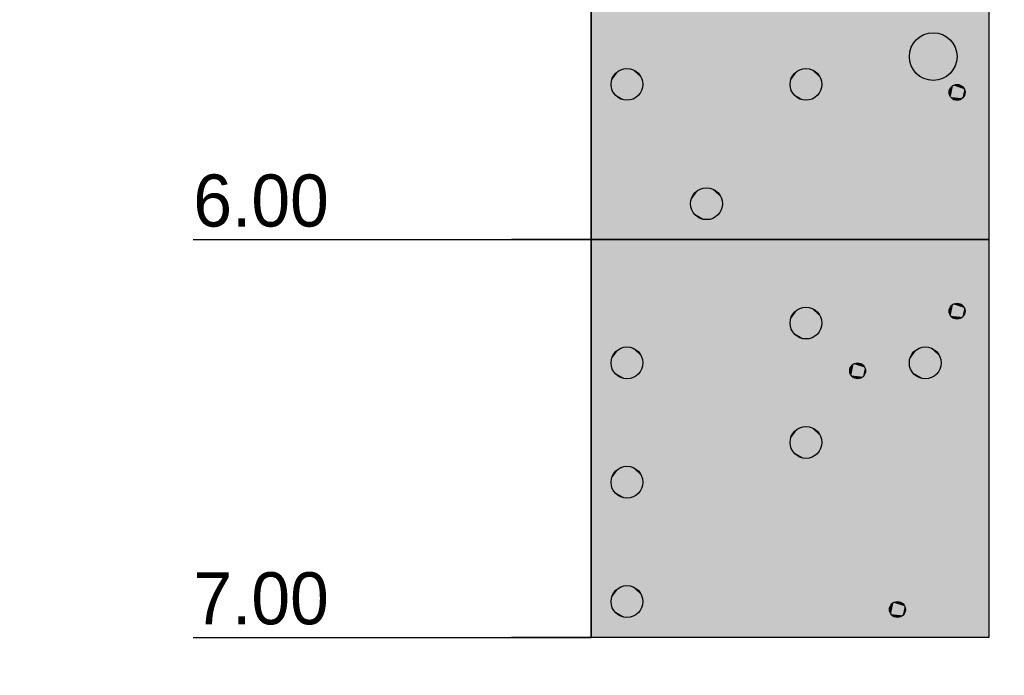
# Model space of a CAD drawing. Extents: x -805 to 3526, y -961 to 1039.
# Tile 425 of 471: x 1272.52 to 1275, y 23.5 to 25.15. Entities that reach past the tile are written whole.
import ezdxf

# ---------------------------------------------------------------- set-up
doc = ezdxf.new("R2010")
doc.units = 0
doc.linetypes.add('AUSGEZOGEN', pattern=[2, 1, 1])
doc.layers.get('0').update_dxf_attribs({"color": 251})
doc.layers.add('TTK-B-Bestand', color=252, linetype='Continuous', lineweight=35)
for name, color, linetype in [('TTK-Bohrprofil', 7, 'Continuous'), ('TTK-P-Bahnsteig', 12, 'Continuous'), ('TTK-P-TEXT', 12, 'AUSGEZOGEN'), ('WBObjGr', 7, 'Continuous'), ('WBObjSy', 7, 'Continuous'), ('WBObjTx', 7, 'Continuous')]:
    doc.layers.add(name, color=color, linetype=linetype)
doc.styles.add('AKG DIN 6776', font='AKG_DIN67.TTF')
doc.linetypes.add('Geländer', pattern='A,0.25,-0.1,[133,ltypeshp.shx,S=0.1,R=0,X=-0.1,Y=0],-0.1,1', length=1.45)
doc.dimstyles.new('TTK$6', dxfattribs={"dimtxt": 2.5, "dimasz": 2.5, "dimexe": 3.5, "dimexo": 0.1, "dimgap": 1, "dimtad": 1, "dimzin": 0, "dimtxsty": 'AKG DIN 6776', "dimblk": 'OBLIQUE', "dimcen": -0.09, "dimdle": 3, "dimse1": 1, "dimse2": 1, "dimclrd": 256, "dimclre": 256, "dimclrt": 256, "dimadec": 3, "dimazin": 0, "dimtfac": 1, "dimtofl": 0, "dimtmove": 0, "dimatfit": 3, "dimldrblk": 'OBLIQUE', "dimfxl": 7, "dimfxlon": 1, "dimtolj": 1, "dimtzin": 0, "dimlwd": -1, "dimlwe": -1, "dimarcsym": 0})

# ---------------------------------------------------------------- blocks, each defined once
blk = doc.blocks.new('*D549')
at = {"layer": 'DEFPOINTS', "color": 0}
for p in [(1594.653, 36.7397), (1594.3062, 36.5752), (8.2233, 0)]:
    blk.add_point(p, dxfattribs=at)
at = {"layer": 'TTK-B-Bestand', "insert": (1594.1093, 36.9835), "char_height": 0.25, "attachment_point": 5, "style": 'AKG DIN 6776'}
blk.add_mtext('\\A1;36,588', dxfattribs=at)
blk = doc.blocks.new('_OBLIQUE')
at = {"color": 0, "linetype": 'ByBlock'}
blk.add_line((-0.5, -0.5), (0.5, 0.5), dxfattribs=at)
blk = doc.blocks.new('*D548')
at = {"layer": 'DEFPOINTS', "color": 0}
for p in [(1585.5366, 36.7706), (1585.0459, 36.614), (-0.8681, 0.0309)]:
    blk.add_point(p, dxfattribs=at)
at = {"layer": 'TTK-B-Bestand', "insert": (1585.0178, 37.0144), "char_height": 0.25, "attachment_point": 5, "style": 'AKG DIN 6776'}
blk.add_mtext('\\A1;36,621', dxfattribs=at)
blk = doc.blocks.new('KRB DPH 11')
at = {"layer": 'WBObjGr', "color": 7, "linetype": 'Continuous'}
for points in [[(-4.5967, 0), (-4.5967, -7)], [(-3.5967, 0), (-3.5967, -7)], [(-5.597, -6), (-4.597, -6), (-4.7967, -6), (-4.5967, -6)], [(-4.0967, -6), (-4.5967, -6)], [(-5.597, -7), (-4.597, -7), (-4.7967, -7), (-4.5967, -7)], [(-4.0967, -7), (-4.5967, -7)]]:
    blk.add_lwpolyline(points, dxfattribs=at)
at = {"layer": 'WBObjSy', "color": 30, "linetype": 'Continuous'}
for points in [[(-4.5967, -6), (-4.5967, -5), (-3.5967, -5), (-3.5967, -6), (-4.5967, -6)], [(-4.5967, -7), (-4.5967, -6), (-3.5967, -6), (-3.5967, -7), (-4.5967, -7)]]:
    blk.add_lwpolyline(points, dxfattribs=at)
at = {"layer": 'WBObjSy', "color": 7, "linetype": 'Continuous'}
for points in [[(-4.5967, -6), (-4.5967, -5), (-3.5967, -5), (-3.5967, -6), (-4.5967, -6)], [(-4.5967, -7), (-4.5967, -6), (-3.5967, -6), (-3.5967, -7), (-4.5967, -7)]]:
    blk.add_lwpolyline(points, dxfattribs=at)
for centre, radius in [((-3.7367, -5.54), 0.06), ((-4.5067, -5.61), 0.04), ((-4.0567, -5.61), 0.04), ((-3.6767, -5.63), 0.02), ((-4.3067, -5.91), 0.04), ((-3.6767, -6.18), 0.02), ((-4.0567, -6.21), 0.04), ((-4.5067, -6.31), 0.04), ((-3.7567, -6.31), 0.04), ((-3.9267, -6.33), 0.02), ((-4.0567, -6.51), 0.04), ((-4.5067, -6.61), 0.04), ((-4.5067, -6.91), 0.04), ((-3.8267, -6.93), 0.02)]:
    blk.add_circle(centre, radius, dxfattribs=at)
at = {"layer": 'WBObjSy', "color": 30, "linetype": 'Continuous'}
for points in [[(-4.5967, -6), (-4.5967, -5), (-3.5967, -6), (-3.5967, -5)], [(-4.5967, -7), (-4.5967, -6), (-3.5967, -7), (-3.5967, -6)]]:
    blk.add_solid(points, dxfattribs=at)
at = {"layer": 'WBObjSy', "color": 7, "linetype": 'Continuous'}
for points in [[(-3.7667, -5.4881), (-3.7852, -5.5048), (-3.7954, -5.5276)], [(-3.7667, -5.4881), (-3.7954, -5.5276), (-3.7852, -5.5753)], [(-3.7667, -5.4881), (-3.7768, -5.4954), (-3.7852, -5.5048)], [(-3.7667, -5.4881), (-3.7852, -5.5753), (-3.6966, -5.5846)], [(-3.743, -5.4804), (-3.7552, -5.483), (-3.7667, -5.4881)], [(-3.7182, -5.483), (-3.743, -5.4804), (-3.7667, -5.4881)], [(-3.6819, -5.5156), (-3.7182, -5.483), (-3.7667, -5.4881)], [(-3.6966, -5.5846), (-3.6819, -5.5156), (-3.7667, -5.4881)], [(-3.7182, -5.483), (-3.7304, -5.4804), (-3.743, -5.4804)], [(-3.6966, -5.4954), (-3.7067, -5.4881), (-3.7182, -5.483)], [(-3.6819, -5.5156), (-3.6966, -5.4954), (-3.7182, -5.483)], [(-3.6819, -5.5156), (-3.6882, -5.5048), (-3.6966, -5.4954)], [(-3.7852, -5.5048), (-3.7915, -5.5156), (-3.7954, -5.5276)], [(-3.6966, -5.5846), (-3.6819, -5.5644), (-3.6819, -5.5156)], [(-3.6767, -5.54), (-3.678, -5.5276), (-3.6819, -5.5156)], [(-3.6819, -5.5644), (-3.6767, -5.54), (-3.6819, -5.5156)], [(-3.7954, -5.5276), (-3.7967, -5.54), (-3.7954, -5.5525)], [(-3.7954, -5.5276), (-3.7954, -5.5525), (-3.7852, -5.5753)], [(-3.7954, -5.5525), (-3.7915, -5.5644), (-3.7852, -5.5753)], [(-3.6966, -5.5846), (-3.6882, -5.5753), (-3.6819, -5.5644)], [(-4.5267, -5.5754), (-4.5391, -5.5865), (-4.5458, -5.6017)], [(-4.5267, -5.5754), (-4.5458, -5.6017), (-4.5391, -5.6335)], [(-4.5391, -5.5865), (-4.5432, -5.5938), (-4.5458, -5.6017)], [(-4.5267, -5.5754), (-4.5335, -5.5803), (-4.5391, -5.5865)], [(-4.5267, -5.5754), (-4.5391, -5.6335), (-4.4799, -5.6398)], [(-4.5109, -5.5703), (-4.5191, -5.572), (-4.5267, -5.5754)], [(-4.4943, -5.572), (-4.5109, -5.5703), (-4.5267, -5.5754)], [(-4.4702, -5.5938), (-4.4943, -5.572), (-4.5267, -5.5754)], [(-4.4799, -5.6398), (-4.4702, -5.5938), (-4.5267, -5.5754)], [(-4.4943, -5.572), (-4.5025, -5.5703), (-4.5109, -5.5703)], [(-4.4799, -5.5803), (-4.4867, -5.5754), (-4.4943, -5.572)], [(-4.4702, -5.5938), (-4.4799, -5.5803), (-4.4943, -5.572)], [(-4.4702, -5.5938), (-4.4743, -5.5865), (-4.4799, -5.5803)], [(-4.4799, -5.6398), (-4.4702, -5.6263), (-4.4702, -5.5938)], [(-4.4667, -5.61), (-4.4676, -5.6017), (-4.4702, -5.5938)], [(-4.4702, -5.6263), (-4.4667, -5.61), (-4.4702, -5.5938)], [(-4.0767, -5.5754), (-4.0891, -5.5865), (-4.0958, -5.6017)], [(-4.0767, -5.5754), (-4.0958, -5.6017), (-4.0891, -5.6335)], [(-4.0891, -5.5865), (-4.0932, -5.5938), (-4.0958, -5.6017)], [(-4.0767, -5.5754), (-4.0835, -5.5803), (-4.0891, -5.5865)], [(-4.0767, -5.5754), (-4.0891, -5.6335), (-4.0299, -5.6398)], [(-4.0609, -5.5703), (-4.0691, -5.572), (-4.0767, -5.5754)], [(-4.0443, -5.572), (-4.0609, -5.5703), (-4.0767, -5.5754)], [(-4.0202, -5.5938), (-4.0443, -5.572), (-4.0767, -5.5754)], [(-4.0299, -5.6398), (-4.0202, -5.5938), (-4.0767, -5.5754)], [(-4.0443, -5.572), (-4.0525, -5.5703), (-4.0609, -5.5703)], [(-4.0299, -5.5803), (-4.0367, -5.5754), (-4.0443, -5.572)], [(-4.0202, -5.5938), (-4.0299, -5.5803), (-4.0443, -5.572)], [(-4.0202, -5.5938), (-4.0243, -5.5865), (-4.0299, -5.5803)], [(-4.0299, -5.6398), (-4.0202, -5.6263), (-4.0202, -5.5938)], [(-4.0167, -5.61), (-4.0176, -5.6017), (-4.0202, -5.5938)], [(-4.0202, -5.6263), (-4.0167, -5.61), (-4.0202, -5.5938)], [(-3.7852, -5.5753), (-3.7768, -5.5846), (-3.7667, -5.592)], [(-3.7852, -5.5753), (-3.7667, -5.592), (-3.743, -5.5997)], [(-3.7852, -5.5753), (-3.743, -5.5997), (-3.6966, -5.5846)], [(-3.7667, -5.592), (-3.7552, -5.5971), (-3.743, -5.5997)], [(-3.743, -5.5997), (-3.7182, -5.5971), (-3.6966, -5.5846)], [(-3.7182, -5.5971), (-3.7067, -5.592), (-3.6966, -5.5846)], [(-4.5458, -5.6017), (-4.5467, -5.61), (-4.5458, -5.6184)], [(-4.5458, -5.6017), (-4.5458, -5.6184), (-4.5391, -5.6335)], [(-4.5458, -5.6184), (-4.5432, -5.6263), (-4.5391, -5.6335)], [(-4.0958, -5.6017), (-4.0967, -5.61), (-4.0958, -5.6184)], [(-4.0958, -5.6017), (-4.0958, -5.6184), (-4.0891, -5.6335)], [(-4.0958, -5.6184), (-4.0932, -5.6263), (-4.0891, -5.6335)], [(-3.743, -5.5997), (-3.7304, -5.5997), (-3.7182, -5.5971)], [(-3.6867, -5.6127), (-3.6929, -5.6183), (-3.6963, -5.6259)], [(-3.6867, -5.6127), (-3.6963, -5.6259), (-3.6929, -5.6418)], [(-3.6929, -5.6183), (-3.695, -5.6219), (-3.6963, -5.6259)], [(-3.6867, -5.6127), (-3.6901, -5.6152), (-3.6929, -5.6183)], [(-3.6867, -5.6127), (-3.6929, -5.6418), (-3.6633, -5.6449)], [(-3.6788, -5.6101), (-3.6829, -5.611), (-3.6867, -5.6127)], [(-3.6705, -5.611), (-3.6788, -5.6101), (-3.6867, -5.6127)], [(-3.6584, -5.6219), (-3.6705, -5.611), (-3.6867, -5.6127)], [(-3.6633, -5.6449), (-3.6584, -5.6219), (-3.6867, -5.6127)], [(-3.6705, -5.611), (-3.6746, -5.6101), (-3.6788, -5.6101)], [(-3.6633, -5.6152), (-3.6667, -5.6127), (-3.6705, -5.611)], [(-3.6584, -5.6219), (-3.6633, -5.6152), (-3.6705, -5.611)], [(-3.6584, -5.6219), (-3.6605, -5.6183), (-3.6633, -5.6152)], [(-4.5391, -5.6335), (-4.5335, -5.6398), (-4.5267, -5.6447)], [(-4.5391, -5.6335), (-4.5267, -5.6447), (-4.5109, -5.6498)], [(-4.5391, -5.6335), (-4.5109, -5.6498), (-4.4799, -5.6398)], [(-4.5109, -5.6498), (-4.4943, -5.6481), (-4.4799, -5.6398)], [(-4.4943, -5.6481), (-4.4867, -5.6447), (-4.4799, -5.6398)], [(-4.4799, -5.6398), (-4.4743, -5.6335), (-4.4702, -5.6263)], [(-4.0891, -5.6335), (-4.0835, -5.6398), (-4.0767, -5.6447)], [(-4.0891, -5.6335), (-4.0767, -5.6447), (-4.0609, -5.6498)], [(-4.0891, -5.6335), (-4.0609, -5.6498), (-4.0299, -5.6398)], [(-4.0609, -5.6498), (-4.0443, -5.6481), (-4.0299, -5.6398)], [(-4.0443, -5.6481), (-4.0367, -5.6447), (-4.0299, -5.6398)], [(-4.0299, -5.6398), (-4.0243, -5.6335), (-4.0202, -5.6263)], [(-3.6963, -5.6259), (-3.6967, -5.63), (-3.6963, -5.6342)], [(-3.6963, -5.6259), (-3.6963, -5.6342), (-3.6929, -5.6418)], [(-3.6963, -5.6342), (-3.695, -5.6382), (-3.6929, -5.6418)], [(-3.6929, -5.6418), (-3.6901, -5.6449), (-3.6867, -5.6474)], [(-3.6929, -5.6418), (-3.6867, -5.6474), (-3.6788, -5.6499)], [(-3.6929, -5.6418), (-3.6788, -5.6499), (-3.6633, -5.6449)], [(-3.6633, -5.6449), (-3.6584, -5.6382), (-3.6584, -5.6219)], [(-3.6633, -5.6449), (-3.6605, -5.6418), (-3.6584, -5.6382)], [(-3.6567, -5.63), (-3.6571, -5.6259), (-3.6584, -5.6219)], [(-3.6584, -5.6382), (-3.6567, -5.63), (-3.6584, -5.6219)], [(-4.5267, -5.6447), (-4.5191, -5.6481), (-4.5109, -5.6498)], [(-4.5109, -5.6498), (-4.5025, -5.6498), (-4.4943, -5.6481)], [(-4.0767, -5.6447), (-4.0691, -5.6481), (-4.0609, -5.6498)], [(-4.0609, -5.6498), (-4.0525, -5.6498), (-4.0443, -5.6481)], [(-3.6867, -5.6474), (-3.6829, -5.6491), (-3.6788, -5.6499)], [(-3.6788, -5.6499), (-3.6705, -5.6491), (-3.6633, -5.6449)], [(-3.6788, -5.6499), (-3.6746, -5.6499), (-3.6705, -5.6491)], [(-3.6705, -5.6491), (-3.6667, -5.6474), (-3.6633, -5.6449)], [(-4.3267, -5.8754), (-4.3391, -5.8865), (-4.3458, -5.9017)], [(-4.3267, -5.8754), (-4.3458, -5.9017), (-4.3391, -5.9335)], [(-4.3391, -5.8865), (-4.3432, -5.8938), (-4.3458, -5.9017)], [(-4.3267, -5.8754), (-4.3335, -5.8803), (-4.3391, -5.8865)], [(-4.3267, -5.8754), (-4.3391, -5.9335), (-4.2799, -5.9398)], [(-4.3109, -5.8703), (-4.3191, -5.872), (-4.3267, -5.8754)], [(-4.2943, -5.872), (-4.3109, -5.8703), (-4.3267, -5.8754)], [(-4.2702, -5.8938), (-4.2943, -5.872), (-4.3267, -5.8754)], [(-4.2799, -5.9398), (-4.2702, -5.8938), (-4.3267, -5.8754)], [(-4.2943, -5.872), (-4.3025, -5.8703), (-4.3109, -5.8703)], [(-4.2799, -5.8803), (-4.2867, -5.8754), (-4.2943, -5.872)], [(-4.2702, -5.8938), (-4.2799, -5.8803), (-4.2943, -5.872)], [(-4.2702, -5.8938), (-4.2743, -5.8865), (-4.2799, -5.8803)], [(-4.3458, -5.9017), (-4.3467, -5.91), (-4.3458, -5.9184)], [(-4.3458, -5.9017), (-4.3458, -5.9184), (-4.3391, -5.9335)], [(-4.2799, -5.9398), (-4.2702, -5.9263), (-4.2702, -5.8938)], [(-4.2667, -5.91), (-4.2676, -5.9017), (-4.2702, -5.8938)], [(-4.2702, -5.9263), (-4.2667, -5.91), (-4.2702, -5.8938)], [(-4.3458, -5.9184), (-4.3432, -5.9263), (-4.3391, -5.9335)], [(-4.3391, -5.9335), (-4.3335, -5.9398), (-4.3267, -5.9447)], [(-4.3391, -5.9335), (-4.3267, -5.9447), (-4.3109, -5.9498)], [(-4.3391, -5.9335), (-4.3109, -5.9498), (-4.2799, -5.9398)], [(-4.3109, -5.9498), (-4.2943, -5.9481), (-4.2799, -5.9398)], [(-4.2943, -5.9481), (-4.2867, -5.9447), (-4.2799, -5.9398)], [(-4.2799, -5.9398), (-4.2743, -5.9335), (-4.2702, -5.9263)], [(-4.3267, -5.9447), (-4.3191, -5.9481), (-4.3109, -5.9498)], [(-4.3109, -5.9498), (-4.3025, -5.9498), (-4.2943, -5.9481)], [(-3.6867, -6.1627), (-3.6929, -6.1683), (-3.6963, -6.1759)], [(-3.6867, -6.1627), (-3.6963, -6.1759), (-3.6929, -6.1918)], [(-3.6867, -6.1627), (-3.6901, -6.1652), (-3.6929, -6.1683)], [(-3.6867, -6.1627), (-3.6929, -6.1918), (-3.6633, -6.1949)], [(-3.6788, -6.1601), (-3.6829, -6.161), (-3.6867, -6.1627)], [(-3.6705, -6.161), (-3.6788, -6.1601), (-3.6867, -6.1627)], [(-3.6584, -6.1719), (-3.6705, -6.161), (-3.6867, -6.1627)], [(-3.6633, -6.1949), (-3.6584, -6.1719), (-3.6867, -6.1627)], [(-3.6705, -6.161), (-3.6746, -6.1601), (-3.6788, -6.1601)], [(-3.6633, -6.1652), (-3.6667, -6.1627), (-3.6705, -6.161)], [(-3.6584, -6.1719), (-3.6633, -6.1652), (-3.6705, -6.161)], [(-4.0767, -6.1754), (-4.0891, -6.1865), (-4.0958, -6.2017)], [(-4.0767, -6.1754), (-4.0958, -6.2017), (-4.0891, -6.2335)], [(-4.0891, -6.1865), (-4.0932, -6.1938), (-4.0958, -6.2017)], [(-4.0767, -6.1754), (-4.0835, -6.1803), (-4.0891, -6.1865)], [(-4.0767, -6.1754), (-4.0891, -6.2335), (-4.0299, -6.2398)], [(-4.0609, -6.1703), (-4.0691, -6.172), (-4.0767, -6.1754)], [(-4.0443, -6.172), (-4.0609, -6.1703), (-4.0767, -6.1754)], [(-4.0202, -6.1938), (-4.0443, -6.172), (-4.0767, -6.1754)], [(-4.0299, -6.2398), (-4.0202, -6.1938), (-4.0767, -6.1754)], [(-4.0443, -6.172), (-4.0525, -6.1703), (-4.0609, -6.1703)], [(-4.0299, -6.1803), (-4.0367, -6.1754), (-4.0443, -6.172)], [(-4.0202, -6.1938), (-4.0299, -6.1803), (-4.0443, -6.172)], [(-4.0202, -6.1938), (-4.0243, -6.1865), (-4.0299, -6.1803)], [(-3.6963, -6.1759), (-3.6967, -6.18), (-3.6963, -6.1842)], [(-3.6929, -6.1683), (-3.695, -6.1719), (-3.6963, -6.1759)], [(-3.6963, -6.1759), (-3.6963, -6.1842), (-3.6929, -6.1918)], [(-3.6963, -6.1842), (-3.695, -6.1882), (-3.6929, -6.1918)], [(-3.6584, -6.1719), (-3.6605, -6.1683), (-3.6633, -6.1652)], [(-3.6633, -6.1949), (-3.6584, -6.1882), (-3.6584, -6.1719)], [(-3.6633, -6.1949), (-3.6605, -6.1918), (-3.6584, -6.1882)], [(-3.6567, -6.18), (-3.6571, -6.1759), (-3.6584, -6.1719)], [(-3.6584, -6.1882), (-3.6567, -6.18), (-3.6584, -6.1719)], [(-4.0958, -6.2017), (-4.0967, -6.21), (-4.0958, -6.2184)], [(-4.0958, -6.2017), (-4.0958, -6.2184), (-4.0891, -6.2335)], [(-4.0299, -6.2398), (-4.0202, -6.2263), (-4.0202, -6.1938)], [(-4.0167, -6.21), (-4.0176, -6.2017), (-4.0202, -6.1938)], [(-4.0202, -6.2263), (-4.0167, -6.21), (-4.0202, -6.1938)], [(-3.6929, -6.1918), (-3.6901, -6.1949), (-3.6867, -6.1974)], [(-3.6929, -6.1918), (-3.6867, -6.1974), (-3.6788, -6.1999)], [(-3.6929, -6.1918), (-3.6788, -6.1999), (-3.6633, -6.1949)], [(-3.6867, -6.1974), (-3.6829, -6.1991), (-3.6788, -6.1999)], [(-3.6788, -6.1999), (-3.6705, -6.1991), (-3.6633, -6.1949)], [(-3.6788, -6.1999), (-3.6746, -6.1999), (-3.6705, -6.1991)], [(-3.6705, -6.1991), (-3.6667, -6.1974), (-3.6633, -6.1949)], [(-4.0958, -6.2184), (-4.0932, -6.2263), (-4.0891, -6.2335)], [(-4.0891, -6.2335), (-4.0835, -6.2398), (-4.0767, -6.2447)], [(-4.0891, -6.2335), (-4.0767, -6.2447), (-4.0609, -6.2498)], [(-4.0891, -6.2335), (-4.0609, -6.2498), (-4.0299, -6.2398)], [(-4.0299, -6.2398), (-4.0243, -6.2335), (-4.0202, -6.2263)], [(-4.0767, -6.2447), (-4.0691, -6.2481), (-4.0609, -6.2498)], [(-4.0609, -6.2498), (-4.0443, -6.2481), (-4.0299, -6.2398)], [(-4.0609, -6.2498), (-4.0525, -6.2498), (-4.0443, -6.2481)], [(-4.0443, -6.2481), (-4.0367, -6.2447), (-4.0299, -6.2398)], [(-4.5267, -6.2754), (-4.5391, -6.2865), (-4.5458, -6.3017)], [(-4.5267, -6.2754), (-4.5458, -6.3017), (-4.5391, -6.3335)], [(-4.5391, -6.2865), (-4.5432, -6.2938), (-4.5458, -6.3017)], [(-4.5267, -6.2754), (-4.5335, -6.2803), (-4.5391, -6.2865)], [(-4.5267, -6.2754), (-4.5391, -6.3335), (-4.4799, -6.3398)], [(-4.5109, -6.2703), (-4.5191, -6.272), (-4.5267, -6.2754)], [(-4.4943, -6.272), (-4.5109, -6.2703), (-4.5267, -6.2754)], [(-4.4702, -6.2938), (-4.4943, -6.272), (-4.5267, -6.2754)], [(-4.4799, -6.3398), (-4.4702, -6.2938), (-4.5267, -6.2754)], [(-4.4943, -6.272), (-4.5025, -6.2703), (-4.5109, -6.2703)], [(-4.4799, -6.2803), (-4.4867, -6.2754), (-4.4943, -6.272)], [(-4.4702, -6.2938), (-4.4799, -6.2803), (-4.4943, -6.272)], [(-4.4702, -6.2938), (-4.4743, -6.2865), (-4.4799, -6.2803)], [(-3.7767, -6.2754), (-3.7891, -6.2865), (-3.7958, -6.3017)], [(-3.7767, -6.2754), (-3.7958, -6.3017), (-3.7891, -6.3335)], [(-3.7891, -6.2865), (-3.7932, -6.2938), (-3.7958, -6.3017)], [(-3.7767, -6.2754), (-3.7835, -6.2803), (-3.7891, -6.2865)], [(-3.7767, -6.2754), (-3.7891, -6.3335), (-3.7299, -6.3398)], [(-3.7609, -6.2703), (-3.7691, -6.272), (-3.7767, -6.2754)], [(-3.7443, -6.272), (-3.7609, -6.2703), (-3.7767, -6.2754)], [(-3.7202, -6.2938), (-3.7443, -6.272), (-3.7767, -6.2754)], [(-3.7299, -6.3398), (-3.7202, -6.2938), (-3.7767, -6.2754)], [(-3.7443, -6.272), (-3.7525, -6.2703), (-3.7609, -6.2703)], [(-3.7299, -6.2803), (-3.7367, -6.2754), (-3.7443, -6.272)], [(-3.7202, -6.2938), (-3.7299, -6.2803), (-3.7443, -6.272)], [(-3.7202, -6.2938), (-3.7243, -6.2865), (-3.7299, -6.2803)], [(-4.5458, -6.3017), (-4.5467, -6.31), (-4.5458, -6.3184)], [(-4.5458, -6.3017), (-4.5458, -6.3184), (-4.5391, -6.3335)], [(-4.4799, -6.3398), (-4.4702, -6.3263), (-4.4702, -6.2938)], [(-4.4667, -6.31), (-4.4676, -6.3017), (-4.4702, -6.2938)], [(-4.4702, -6.3263), (-4.4667, -6.31), (-4.4702, -6.2938)], [(-3.9367, -6.3127), (-3.9429, -6.3183), (-3.9463, -6.3259)], [(-3.9367, -6.3127), (-3.9463, -6.3259), (-3.9429, -6.3418)], [(-3.9367, -6.3127), (-3.9401, -6.3152), (-3.9429, -6.3183)], [(-3.9367, -6.3127), (-3.9429, -6.3418), (-3.9133, -6.3449)], [(-3.9288, -6.3101), (-3.9329, -6.311), (-3.9367, -6.3127)], [(-3.9205, -6.311), (-3.9288, -6.3101), (-3.9367, -6.3127)], [(-3.9084, -6.3219), (-3.9205, -6.311), (-3.9367, -6.3127)], [(-3.9133, -6.3449), (-3.9084, -6.3219), (-3.9367, -6.3127)], [(-3.9205, -6.311), (-3.9246, -6.3101), (-3.9288, -6.3101)], [(-3.9133, -6.3152), (-3.9167, -6.3127), (-3.9205, -6.311)], [(-3.9084, -6.3219), (-3.9133, -6.3152), (-3.9205, -6.311)], [(-3.7958, -6.3017), (-3.7967, -6.31), (-3.7958, -6.3184)], [(-3.7958, -6.3017), (-3.7958, -6.3184), (-3.7891, -6.3335)], [(-3.7299, -6.3398), (-3.7202, -6.3263), (-3.7202, -6.2938)], [(-3.7167, -6.31), (-3.7176, -6.3017), (-3.7202, -6.2938)], [(-3.7202, -6.3263), (-3.7167, -6.31), (-3.7202, -6.2938)], [(-4.5458, -6.3184), (-4.5432, -6.3263), (-4.5391, -6.3335)], [(-4.5391, -6.3335), (-4.5335, -6.3398), (-4.5267, -6.3447)], [(-4.5391, -6.3335), (-4.5267, -6.3447), (-4.5109, -6.3498)], [(-4.5391, -6.3335), (-4.5109, -6.3498), (-4.4799, -6.3398)], [(-4.4799, -6.3398), (-4.4743, -6.3335), (-4.4702, -6.3263)], [(-3.9463, -6.3259), (-3.9467, -6.33), (-3.9463, -6.3342)], [(-3.9429, -6.3183), (-3.945, -6.3219), (-3.9463, -6.3259)], [(-3.9463, -6.3259), (-3.9463, -6.3342), (-3.9429, -6.3418)], [(-3.9463, -6.3342), (-3.945, -6.3382), (-3.9429, -6.3418)], [(-3.9084, -6.3219), (-3.9105, -6.3183), (-3.9133, -6.3152)], [(-3.9133, -6.3449), (-3.9084, -6.3382), (-3.9084, -6.3219)], [(-3.9067, -6.33), (-3.9071, -6.3259), (-3.9084, -6.3219)], [(-3.9084, -6.3382), (-3.9067, -6.33), (-3.9084, -6.3219)], [(-3.7958, -6.3184), (-3.7932, -6.3263), (-3.7891, -6.3335)], [(-3.7891, -6.3335), (-3.7835, -6.3398), (-3.7767, -6.3447)], [(-3.7891, -6.3335), (-3.7767, -6.3447), (-3.7609, -6.3498)], [(-3.7891, -6.3335), (-3.7609, -6.3498), (-3.7299, -6.3398)], [(-3.7299, -6.3398), (-3.7243, -6.3335), (-3.7202, -6.3263)], [(-4.5267, -6.3447), (-4.5191, -6.3481), (-4.5109, -6.3498)], [(-4.5109, -6.3498), (-4.4943, -6.3481), (-4.4799, -6.3398)], [(-4.5109, -6.3498), (-4.5025, -6.3498), (-4.4943, -6.3481)], [(-4.4943, -6.3481), (-4.4867, -6.3447), (-4.4799, -6.3398)], [(-3.9429, -6.3418), (-3.9401, -6.3449), (-3.9367, -6.3474)], [(-3.9429, -6.3418), (-3.9367, -6.3474), (-3.9288, -6.3499)], [(-3.9429, -6.3418), (-3.9288, -6.3499), (-3.9133, -6.3449)], [(-3.9367, -6.3474), (-3.9329, -6.3491), (-3.9288, -6.3499)], [(-3.9288, -6.3499), (-3.9205, -6.3491), (-3.9133, -6.3449)], [(-3.9288, -6.3499), (-3.9246, -6.3499), (-3.9205, -6.3491)], [(-3.9205, -6.3491), (-3.9167, -6.3474), (-3.9133, -6.3449)], [(-3.9133, -6.3449), (-3.9105, -6.3418), (-3.9084, -6.3382)], [(-3.7767, -6.3447), (-3.7691, -6.3481), (-3.7609, -6.3498)], [(-3.7609, -6.3498), (-3.7443, -6.3481), (-3.7299, -6.3398)], [(-3.7609, -6.3498), (-3.7525, -6.3498), (-3.7443, -6.3481)], [(-3.7443, -6.3481), (-3.7367, -6.3447), (-3.7299, -6.3398)], [(-4.0767, -6.4754), (-4.0891, -6.4865), (-4.0958, -6.5017)], [(-4.0767, -6.4754), (-4.0958, -6.5017), (-4.0891, -6.5335)], [(-4.0767, -6.4754), (-4.0835, -6.4803), (-4.0891, -6.4865)], [(-4.0767, -6.4754), (-4.0891, -6.5335), (-4.0299, -6.5398)], [(-4.0609, -6.4703), (-4.0691, -6.472), (-4.0767, -6.4754)], [(-4.0443, -6.472), (-4.0609, -6.4703), (-4.0767, -6.4754)], [(-4.0202, -6.4938), (-4.0443, -6.472), (-4.0767, -6.4754)], [(-4.0299, -6.5398), (-4.0202, -6.4938), (-4.0767, -6.4754)], [(-4.0443, -6.472), (-4.0525, -6.4703), (-4.0609, -6.4703)], [(-4.0299, -6.4803), (-4.0367, -6.4754), (-4.0443, -6.472)], [(-4.0202, -6.4938), (-4.0299, -6.4803), (-4.0443, -6.472)], [(-4.0202, -6.4938), (-4.0243, -6.4865), (-4.0299, -6.4803)], [(-4.0958, -6.5017), (-4.0967, -6.51), (-4.0958, -6.5184)], [(-4.0891, -6.4865), (-4.0932, -6.4938), (-4.0958, -6.5017)], [(-4.0958, -6.5017), (-4.0958, -6.5184), (-4.0891, -6.5335)], [(-4.0299, -6.5398), (-4.0202, -6.5263), (-4.0202, -6.4938)], [(-4.0167, -6.51), (-4.0176, -6.5017), (-4.0202, -6.4938)], [(-4.0202, -6.5263), (-4.0167, -6.51), (-4.0202, -6.4938)], [(-4.0958, -6.5184), (-4.0932, -6.5263), (-4.0891, -6.5335)], [(-4.0891, -6.5335), (-4.0835, -6.5398), (-4.0767, -6.5447)], [(-4.0891, -6.5335), (-4.0767, -6.5447), (-4.0609, -6.5498)], [(-4.0891, -6.5335), (-4.0609, -6.5498), (-4.0299, -6.5398)], [(-4.0299, -6.5398), (-4.0243, -6.5335), (-4.0202, -6.5263)], [(-4.0767, -6.5447), (-4.0691, -6.5481), (-4.0609, -6.5498)], [(-4.0609, -6.5498), (-4.0443, -6.5481), (-4.0299, -6.5398)], [(-4.0609, -6.5498), (-4.0525, -6.5498), (-4.0443, -6.5481)], [(-4.0443, -6.5481), (-4.0367, -6.5447), (-4.0299, -6.5398)], [(-4.5267, -6.5754), (-4.5391, -6.5865), (-4.5458, -6.6017)], [(-4.5267, -6.5754), (-4.5458, -6.6017), (-4.5391, -6.6335)], [(-4.5267, -6.5754), (-4.5335, -6.5803), (-4.5391, -6.5865)], [(-4.5267, -6.5754), (-4.5391, -6.6335), (-4.4799, -6.6398)], [(-4.5109, -6.5703), (-4.5191, -6.572), (-4.5267, -6.5754)], [(-4.4943, -6.572), (-4.5109, -6.5703), (-4.5267, -6.5754)], [(-4.4702, -6.5938), (-4.4943, -6.572), (-4.5267, -6.5754)], [(-4.4799, -6.6398), (-4.4702, -6.5938), (-4.5267, -6.5754)], [(-4.4943, -6.572), (-4.5025, -6.5703), (-4.5109, -6.5703)], [(-4.4799, -6.5803), (-4.4867, -6.5754), (-4.4943, -6.572)], [(-4.4702, -6.5938), (-4.4799, -6.5803), (-4.4943, -6.572)], [(-4.4702, -6.5938), (-4.4743, -6.5865), (-4.4799, -6.5803)], [(-4.5458, -6.6017), (-4.5467, -6.61), (-4.5458, -6.6184)], [(-4.5391, -6.5865), (-4.5432, -6.5938), (-4.5458, -6.6017)], [(-4.5458, -6.6017), (-4.5458, -6.6184), (-4.5391, -6.6335)], [(-4.4799, -6.6398), (-4.4702, -6.6263), (-4.4702, -6.5938)], [(-4.4667, -6.61), (-4.4676, -6.6017), (-4.4702, -6.5938)], [(-4.4702, -6.6263), (-4.4667, -6.61), (-4.4702, -6.5938)], [(-4.5458, -6.6184), (-4.5432, -6.6263), (-4.5391, -6.6335)], [(-4.5391, -6.6335), (-4.5335, -6.6398), (-4.5267, -6.6447)], [(-4.5391, -6.6335), (-4.5267, -6.6447), (-4.5109, -6.6498)], [(-4.5391, -6.6335), (-4.5109, -6.6498), (-4.4799, -6.6398)], [(-4.4799, -6.6398), (-4.4743, -6.6335), (-4.4702, -6.6263)], [(-4.5267, -6.6447), (-4.5191, -6.6481), (-4.5109, -6.6498)], [(-4.5109, -6.6498), (-4.4943, -6.6481), (-4.4799, -6.6398)], [(-4.5109, -6.6498), (-4.5025, -6.6498), (-4.4943, -6.6481)], [(-4.4943, -6.6481), (-4.4867, -6.6447), (-4.4799, -6.6398)], [(-4.5267, -6.8754), (-4.5391, -6.8865), (-4.5458, -6.9017)], [(-4.5267, -6.8754), (-4.5458, -6.9017), (-4.5391, -6.9335)], [(-4.5267, -6.8754), (-4.5335, -6.8803), (-4.5391, -6.8865)], [(-4.5267, -6.8754), (-4.5391, -6.9335), (-4.4799, -6.9398)], [(-4.5109, -6.8703), (-4.5191, -6.872), (-4.5267, -6.8754)], [(-4.4943, -6.872), (-4.5109, -6.8703), (-4.5267, -6.8754)], [(-4.4702, -6.8938), (-4.4943, -6.872), (-4.5267, -6.8754)], [(-4.4799, -6.9398), (-4.4702, -6.8938), (-4.5267, -6.8754)], [(-4.4943, -6.872), (-4.5025, -6.8703), (-4.5109, -6.8703)], [(-4.4799, -6.8803), (-4.4867, -6.8754), (-4.4943, -6.872)], [(-4.4702, -6.8938), (-4.4799, -6.8803), (-4.4943, -6.872)], [(-4.4702, -6.8938), (-4.4743, -6.8865), (-4.4799, -6.8803)], [(-4.5458, -6.9017), (-4.5467, -6.91), (-4.5458, -6.9184)], [(-4.5391, -6.8865), (-4.5432, -6.8938), (-4.5458, -6.9017)], [(-4.5458, -6.9017), (-4.5458, -6.9184), (-4.5391, -6.9335)], [(-4.4799, -6.9398), (-4.4702, -6.9263), (-4.4702, -6.8938)], [(-4.4667, -6.91), (-4.4676, -6.9017), (-4.4702, -6.8938)], [(-4.4702, -6.9263), (-4.4667, -6.91), (-4.4702, -6.8938)], [(-4.5458, -6.9184), (-4.5432, -6.9263), (-4.5391, -6.9335)], [(-4.4799, -6.9398), (-4.4743, -6.9335), (-4.4702, -6.9263)], [(-3.8463, -6.9259), (-3.8467, -6.93), (-3.8463, -6.9342)], [(-3.8367, -6.9127), (-3.8429, -6.9183), (-3.8463, -6.9259)], [(-3.8367, -6.9127), (-3.8463, -6.9259), (-3.8429, -6.9418)], [(-3.8429, -6.9183), (-3.845, -6.9219), (-3.8463, -6.9259)], [(-3.8463, -6.9259), (-3.8463, -6.9342), (-3.8429, -6.9418)], [(-3.8367, -6.9127), (-3.8401, -6.9152), (-3.8429, -6.9183)], [(-3.8367, -6.9127), (-3.8429, -6.9418), (-3.8133, -6.9449)], [(-3.8288, -6.9101), (-3.8329, -6.911), (-3.8367, -6.9127)], [(-3.8205, -6.911), (-3.8288, -6.9101), (-3.8367, -6.9127)], [(-3.8084, -6.9219), (-3.8205, -6.911), (-3.8367, -6.9127)], [(-3.8133, -6.9449), (-3.8084, -6.9219), (-3.8367, -6.9127)], [(-3.8205, -6.911), (-3.8246, -6.9101), (-3.8288, -6.9101)], [(-3.8133, -6.9152), (-3.8167, -6.9127), (-3.8205, -6.911)], [(-3.8084, -6.9219), (-3.8133, -6.9152), (-3.8205, -6.911)], [(-3.8084, -6.9219), (-3.8105, -6.9183), (-3.8133, -6.9152)], [(-3.8133, -6.9449), (-3.8084, -6.9382), (-3.8084, -6.9219)], [(-3.8067, -6.93), (-3.8071, -6.9259), (-3.8084, -6.9219)], [(-3.8084, -6.9382), (-3.8067, -6.93), (-3.8084, -6.9219)], [(-4.5391, -6.9335), (-4.5335, -6.9398), (-4.5267, -6.9447)], [(-4.5391, -6.9335), (-4.5267, -6.9447), (-4.5109, -6.9498)], [(-4.5391, -6.9335), (-4.5109, -6.9498), (-4.4799, -6.9398)], [(-4.5267, -6.9447), (-4.5191, -6.9481), (-4.5109, -6.9498)], [(-4.5109, -6.9498), (-4.4943, -6.9481), (-4.4799, -6.9398)], [(-4.5109, -6.9498), (-4.5025, -6.9498), (-4.4943, -6.9481)], [(-4.4943, -6.9481), (-4.4867, -6.9447), (-4.4799, -6.9398)], [(-3.8463, -6.9342), (-3.845, -6.9382), (-3.8429, -6.9418)], [(-3.8429, -6.9418), (-3.8401, -6.9449), (-3.8367, -6.9474)], [(-3.8429, -6.9418), (-3.8367, -6.9474), (-3.8288, -6.9499)], [(-3.8429, -6.9418), (-3.8288, -6.9499), (-3.8133, -6.9449)], [(-3.8367, -6.9474), (-3.8329, -6.9491), (-3.8288, -6.9499)], [(-3.8288, -6.9499), (-3.8205, -6.9491), (-3.8133, -6.9449)], [(-3.8288, -6.9499), (-3.8246, -6.9499), (-3.8205, -6.9491)], [(-3.8205, -6.9491), (-3.8167, -6.9474), (-3.8133, -6.9449)], [(-3.8133, -6.9449), (-3.8105, -6.9418), (-3.8084, -6.9382)]]:
    blk.add_solid(points, dxfattribs=at)
at = {"layer": 'WBObjTx', "color": 7, "style": 'AKG DIN 6776'}
for s, p in [('6.00', (-5.597, -5.9673)), ('7.00', (-5.597, -6.9673))]:
    blk.add_text(s, height=0.13088, dxfattribs=at).set_placement(p)
blk = doc.blocks.new('*D536')
at = {"layer": 'DEFPOINTS', "color": 0}
for p in [(1593.4264, 36.6522), (1593.9095, 36.6522), (733.0659, 0.1071)]:
    blk.add_point(p, dxfattribs=at)
at = {"layer": 'TTK-P-TEXT', "insert": (1594.4538, 36.896), "char_height": 0.25, "attachment_point": 5, "style": 'AKG DIN 6776'}
blk.add_mtext('\\A1;36,589', dxfattribs=at)

msp = doc.modelspace()

# ---------------------------------------------------------------- linework, layer by layer
at = {"layer": 'TTK-P-Bahnsteig', "color": 251}
msp.add_circle((473.7851, 39.1322), 1000, dxfattribs=at)

# ---------------------------------------------------------------- block references
at = {"layer": 'TTK-Bohrprofil', "color": 251, "linetype": 'Geländer'}
msp.add_blockref('KRB DPH 11', (1278.5585, 30.5952), dxfattribs=at)

# ---------------------------------------------------------------- dimensions: what is measured, and where the dimension line sits
at = {"layer": 'TTK-B-Bestand', "color": 251}
for feature_location, offset, origin, text, picture, middle in [((1585.0459, 36.614), (0.4461, 0.1576), (-0.8681, 0.0309), '36,621', '*D548', (1585.0178, 37.0144)), ((1594.3062, 36.5752), (0.2947, 0.1656), (8.2233, 0), '36,588', '*D549', (1594.1093, 36.9835))]:
    dim = msp.add_ordinate_dim(feature_location=feature_location, offset=offset, dtype=0, origin=origin, text=text, dimstyle='TTK$6', override={"dimscale": 0, "dimdec": 3, "dimtmove": 1, "dimfxlon": 0}, dxfattribs=at)
    dim.commit()
    dim.dimension.update_dxf_attribs({"geometry": picture, "text_midpoint": middle})
at = {"layer": 'TTK-P-TEXT', "color": 251}
dim = msp.add_ordinate_dim(feature_location=(1593.4264, 36.6522), offset=(0.4831, 0), dtype=0, origin=(733.0659, 0.1071), text='36,589', dimstyle='TTK$6', override={"dimscale": 0, "dimfxlon": 0}, dxfattribs=at)
dim.commit()
dim.dimension.update_dxf_attribs({"geometry": '*D536', "text_midpoint": (1594.4538, 36.896)})

doc.saveas('drawing.dxf')
